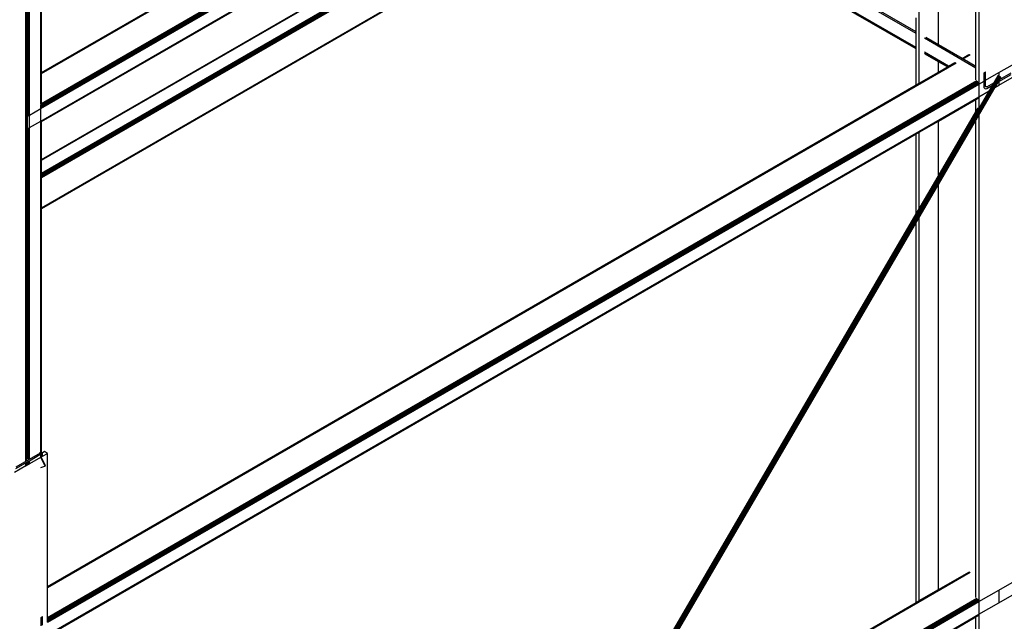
# Model space of a CAD drawing. Header units: millimetres. Extents: x 10 to 1250, y -62 to 528.
# Tile 737 of 909: x 621.89 to 624.69, y 516.36 to 518.07. Entities that reach past the tile are written whole.
import ezdxf

# ---------------------------------------------------------------- set-up
doc = ezdxf.new("R2010")
doc.units = ezdxf.units.MM
doc.header["$LTSCALE"] = 0.05

msp = doc.modelspace()

# ---------------------------------------------------------------- linework, layer by layer
at = {"color": 8}
for p, q in [((621.9559, 517.9174), (624.5542, 519.4176)), ((621.9559, 517.9154), (624.5547, 519.4159)), ((621.9553, 517.8201), (624.6367, 519.3682)), ((621.9559, 517.8306), (624.6282, 519.3734)), ((621.9559, 517.8276), (624.6311, 519.3721)), ((621.9559, 517.824), (624.6336, 519.37)), ((621.9538, 517.8162), (624.6391, 519.3666)), ((621.9538, 517.7803), (624.6391, 519.3307)), ((621.9553, 517.7792), (624.6367, 519.3273)), ((621.9559, 517.6712), (624.0847, 518.9003)), ((621.9559, 517.6694), (624.0867, 518.8996)), ((621.9559, 517.6323), (624.1188, 518.881)), ((621.9559, 517.6296), (624.1208, 518.8794)), ((621.9559, 517.6263), (624.1224, 518.8772)), ((621.9559, 517.6231), (624.1235, 518.8746)), ((621.9559, 517.6204), (624.1239, 518.8721)), ((621.9559, 517.5343), (624.0816, 518.7616)), ((621.9559, 517.5325), (624.0811, 518.7595)), ((621.9559, 517.9181), (623.2568, 518.6692)), ((621.9559, 517.7788), (623.3774, 518.5995)), ((621.9559, 517.6718), (623.4701, 518.546)), ((621.9559, 517.5318), (623.5913, 518.476)), ((624.4413, 517.9863), (623.5922, 518.4765)), ((624.4413, 517.9892), (623.5946, 518.478)), ((624.4413, 518.0288), (623.629, 518.4978)), ((624.4499, 517.8884), (624.4499, 518.4625)), ((624.6195, 518.3646), (624.6195, 517.8856)), ((624.6108, 517.9596), (624.6108, 518.3383)), ((624.5041, 517.9973), (624.5041, 518.3053)), ((621.9216, 517.7977), (621.9216, 518.2517)), ((621.9113, 517.8502), (621.9113, 518.2393)), ((621.9129, 517.8493), (621.9129, 518.2406)), ((621.9135, 517.849), (621.9135, 518.2413)), ((621.9137, 517.8489), (621.9137, 518.2416)), ((621.9165, 517.8473), (621.9165, 518.246)), ((621.9179, 517.8464), (621.9179, 518.2468)), ((621.9191, 518.2475), (621.9191, 517.8458)), ((621.9193, 517.8456), (621.9193, 518.2476)), ((621.9538, 517.9169), (621.9538, 518.2331)), ((621.9553, 517.9178), (621.9553, 518.234)), ((621.9559, 517.9181), (621.9559, 518.2344)), ((624.4413, 518.0335), (624.1568, 518.1978)), ((624.4413, 517.9853), (624.1024, 518.181)), ((624.4413, 518.0335), (624.4413, 518.0732)), ((624.4413, 518.0288), (624.4413, 518.0335)), ((624.4413, 517.9892), (624.4413, 518.0288)), ((624.6108, 517.931), (624.4644, 518.0155)), ((624.5041, 517.9973), (624.4684, 518.0178)), ((624.5713, 517.9584), (624.5041, 517.9973)), ((624.4413, 517.9863), (624.4413, 517.9892)), ((624.4413, 517.9853), (624.4413, 517.9863)), ((624.4413, 517.8834), (624.4413, 517.9853)), ((624.5329, 517.9363), (624.4644, 517.9759)), ((624.5304, 517.9348), (624.465, 517.9726)), ((624.5041, 517.9491), (624.4667, 517.9706)), ((624.5713, 517.9584), (624.5904, 517.9695)), ((624.5719, 517.9581), (624.5923, 517.9698)), ((621.9733, 516.4578), (624.5526, 517.9469)), ((621.9733, 516.4558), (624.5547, 517.9462)), ((624.5041, 517.9196), (624.5041, 517.9491)), ((624.5296, 517.9343), (624.5041, 517.9491)), ((624.5329, 517.9363), (624.5507, 517.9466)), ((624.5719, 517.9581), (624.5713, 517.9584)), ((624.5737, 517.9571), (624.5719, 517.9581)), ((624.5737, 517.9571), (624.5944, 517.9691)), ((624.6108, 517.9356), (624.5737, 517.9571)), ((624.6108, 517.9356), (624.6108, 517.9596)), ((621.9538, 517.9169), (621.9553, 517.9178)), ((621.9538, 517.9162), (621.9553, 517.9171)), ((621.9538, 517.9162), (621.9538, 517.9169)), ((621.9538, 517.9142), (621.9538, 517.9162)), ((621.9538, 517.9142), (621.9553, 517.9151)), ((621.9538, 517.8293), (621.9538, 517.9142)), ((621.9553, 517.9178), (621.9559, 517.9181)), ((621.9553, 517.9171), (621.9553, 517.9178)), ((621.9553, 517.9171), (621.9559, 517.9174)), ((621.9553, 517.9151), (621.9553, 517.9171)), ((621.9553, 517.9151), (621.9559, 517.9154)), ((621.9553, 517.8302), (621.9553, 517.9151)), ((621.9559, 517.9174), (621.9559, 517.9181)), ((621.9559, 517.9154), (621.9559, 517.9174)), ((621.9559, 517.8306), (621.9559, 517.9154)), ((624.4499, 517.8884), (624.5041, 517.9196)), ((624.5041, 517.9196), (624.5296, 517.9343)), ((624.5296, 517.9343), (624.5304, 517.9348)), ((624.5304, 517.9348), (624.5329, 517.9363)), ((624.6108, 517.931), (624.6108, 517.9356)), ((624.6108, 517.9138), (624.6108, 517.931)), ((624.6108, 517.8971), (624.6108, 517.9138)), ((624.6339, 517.9176), (624.6379, 517.92)), ((624.6339, 517.8939), (624.6339, 517.9176)), ((624.6379, 517.8962), (624.6379, 517.92)), ((624.6379, 517.8962), (624.6763, 517.9184)), ((624.6763, 517.9184), (624.7147, 517.9405)), ((624.6763, 517.9184), (624.6763, 517.9076)), ((624.6763, 517.8825), (624.7332, 517.9153)), ((624.6782, 517.8989), (624.7107, 517.9176)), ((621.9733, 516.3709), (624.6138, 517.8954)), ((621.9733, 516.3679), (624.616, 517.8936)), ((621.9733, 516.3644), (624.6178, 517.8912)), ((621.9733, 516.3608), (624.619, 517.8883)), ((621.9733, 516.3578), (624.6195, 517.8856)), ((623.2967, 515.5499), (624.6736, 517.9092)), ((623.2972, 515.5495), (624.6742, 517.9089)), ((623.2977, 515.549), (624.6748, 517.9085)), ((623.2982, 515.5484), (624.6754, 517.9081)), ((623.2987, 515.5477), (624.6761, 517.9078)), ((623.2991, 515.5469), (624.6767, 517.9074)), ((623.2995, 515.5461), (624.6774, 517.907)), ((623.2998, 515.5453), (624.678, 517.9066)), ((623.3001, 515.5444), (624.6786, 517.9063)), ((623.3004, 515.5434), (624.6792, 517.9059)), ((623.3005, 515.5425), (624.6797, 517.9056)), ((623.3006, 515.5416), (624.6802, 517.9054)), ((623.3006, 515.5407), (624.6806, 517.9051)), ((623.3014, 515.5412), (624.6809, 517.9049)), ((623.302, 515.5417), (624.6812, 517.9048)), ((623.3026, 515.5422), (624.6814, 517.9046)), ((624.4413, 517.8834), (624.4499, 517.8884)), ((624.6195, 517.8856), (624.6339, 517.8939)), ((624.6195, 517.8856), (624.6195, 517.8497)), ((624.6339, 517.8939), (624.6379, 517.8962)), ((624.6339, 517.878), (624.6339, 517.8939)), ((624.6379, 517.8803), (624.6379, 517.8962)), ((624.642, 517.878), (624.6617, 517.8894)), ((624.6648, 517.8758), (624.6741, 517.8919)), ((624.6736, 517.9092), (624.6734, 517.9093)), ((624.6742, 517.9089), (624.6736, 517.9092)), ((624.6741, 517.8919), (624.6763, 517.8957)), ((624.6741, 517.8919), (624.6763, 517.8931)), ((624.6748, 517.9085), (624.6742, 517.9089)), ((624.6754, 517.9081), (624.6748, 517.9085)), ((624.6761, 517.9078), (624.6754, 517.9081)), ((624.6763, 517.9076), (624.6761, 517.9078)), ((624.6763, 517.8931), (624.7107, 517.913)), ((624.6767, 517.9074), (624.6763, 517.9076)), ((624.6763, 517.8957), (624.6782, 517.8989)), ((624.6763, 517.8957), (624.6763, 517.8931)), ((624.6763, 517.8931), (624.6763, 517.8825)), ((624.6774, 517.907), (624.6767, 517.9074)), ((624.678, 517.9066), (624.6774, 517.907)), ((624.6786, 517.9063), (624.678, 517.9066)), ((624.6782, 517.8989), (624.6815, 517.9046)), ((624.6782, 517.8989), (624.6815, 517.9045)), ((624.6792, 517.9059), (624.6786, 517.9063)), ((624.6797, 517.9056), (624.6792, 517.9059)), ((624.6802, 517.9054), (624.6797, 517.9056)), ((624.6806, 517.9051), (624.6802, 517.9054)), ((624.6809, 517.9049), (624.6806, 517.9051)), ((624.6812, 517.9048), (624.6809, 517.9049)), ((624.6814, 517.9046), (624.6812, 517.9048)), ((624.6815, 517.9046), (624.6814, 517.9046)), ((624.6815, 517.9045), (624.6815, 517.9046)), ((621.9733, 516.4585), (624.4413, 517.8834)), ((624.6195, 517.7983), (624.6648, 517.8758)), ((624.6195, 517.8497), (624.6482, 517.8663)), ((624.6345, 517.8747), (624.6339, 517.878)), ((624.6363, 517.8727), (624.6345, 517.8747)), ((624.6363, 517.8727), (624.6389, 517.8722)), ((624.6382, 517.8787), (624.6379, 517.8803)), ((624.6391, 517.8777), (624.6382, 517.8787)), ((624.6389, 517.8722), (624.642, 517.8733)), ((624.6404, 517.8774), (624.6391, 517.8777)), ((624.642, 517.878), (624.6404, 517.8774)), ((624.642, 517.8733), (624.6576, 517.8823)), ((624.6648, 517.8758), (624.6763, 517.8825)), ((621.9113, 517.8048), (621.9113, 517.8502)), ((621.9129, 517.8057), (621.9129, 517.8493)), ((621.9135, 517.8061), (621.9135, 517.849)), ((621.9137, 517.8062), (621.9137, 517.8489)), ((621.9165, 517.8078), (621.9165, 517.8473)), ((621.9179, 517.8086), (621.9179, 517.8464)), ((621.9191, 517.8458), (621.9191, 517.8093)), ((621.9193, 517.8094), (621.9193, 517.8456)), ((621.9538, 517.8293), (621.9553, 517.8302)), ((621.9553, 517.8302), (621.9559, 517.8306)), ((621.9553, 517.8272), (621.9553, 517.8302)), ((621.9559, 517.8276), (621.9559, 517.8306)), ((621.9733, 516.3219), (624.6195, 517.8497)), ((621.9733, 516.3199), (624.619, 517.8474)), ((624.5041, 517.7803), (624.6108, 517.842)), ((624.6108, 517.842), (624.6178, 517.846)), ((624.6108, 517.8072), (624.6108, 517.842)), ((624.6195, 517.8497), (624.6195, 517.817)), ((621.9113, 517.8048), (621.9129, 517.8057)), ((621.9113, 517.8041), (621.9113, 517.8048)), ((621.9129, 517.8028), (621.9113, 517.8041)), ((621.9113, 517.8008), (621.9113, 517.8041)), ((621.9129, 517.8057), (621.9135, 517.8061)), ((621.9129, 517.8028), (621.9129, 517.8057)), ((621.913, 517.8028), (621.9129, 517.8028)), ((621.9129, 517.7989), (621.9129, 517.8028)), ((621.913, 517.8028), (621.9135, 517.8031)), ((621.9135, 517.8021), (621.913, 517.8028)), ((621.9134, 517.7977), (621.9135, 517.8021)), ((621.9135, 517.8061), (621.9137, 517.8062)), ((621.9135, 517.8031), (621.9135, 517.8061)), ((621.9135, 517.8031), (621.9137, 517.8032)), ((621.9135, 517.8021), (621.9135, 517.8031)), ((621.9148, 517.8003), (621.9135, 517.8021)), ((621.9137, 517.8032), (621.9137, 517.8062)), ((621.9137, 517.8026), (621.9137, 517.8032)), ((621.9165, 517.8078), (621.9179, 517.8086)), ((621.9165, 517.8048), (621.9165, 517.8078)), ((621.9165, 517.8048), (621.9179, 517.8056)), ((621.9165, 517.8048), (621.9165, 517.8012)), ((621.9165, 517.8012), (621.9193, 517.8029)), ((621.9179, 517.8086), (621.9191, 517.8093)), ((621.9179, 517.8056), (621.9179, 517.8086)), ((621.9179, 517.8056), (621.9191, 517.8063)), ((621.9179, 517.8042), (621.9179, 517.8056)), ((621.9191, 517.8093), (621.9193, 517.8094)), ((621.9191, 517.8093), (621.9191, 517.8063)), ((621.9191, 517.8063), (621.9193, 517.8064)), ((621.9191, 517.8063), (621.9191, 517.8045)), ((621.9193, 517.8064), (621.9193, 517.8094)), ((621.9193, 517.8029), (621.9193, 517.8064)), ((621.9193, 517.7993), (621.9193, 517.8029)), ((621.9216, 517.7977), (621.9538, 517.8162)), ((621.9538, 517.8293), (621.9538, 517.8263)), ((621.9538, 517.8263), (621.9553, 517.8272)), ((621.9538, 517.8228), (621.9538, 517.8263)), ((621.9538, 517.8228), (621.9553, 517.8237)), ((621.9538, 517.8192), (621.9538, 517.8228)), ((621.9538, 517.8192), (621.9553, 517.8201)), ((621.9538, 517.8162), (621.9538, 517.8192)), ((621.9538, 517.7803), (621.9538, 517.8162)), ((621.9553, 517.8272), (621.9559, 517.8276)), ((621.9553, 517.8272), (621.9553, 517.8237)), ((621.9553, 517.8237), (621.9559, 517.824)), ((621.9553, 517.8201), (621.9553, 517.8237)), ((621.9553, 517.8198), (621.9553, 517.8201)), ((621.9559, 517.824), (621.9559, 517.8276)), ((621.9559, 517.8236), (621.9559, 517.824)), ((623.3872, 515.7063), (624.6192, 517.8172)), ((623.3882, 515.709), (624.6187, 517.8174)), ((623.3887, 515.7108), (624.6182, 517.8175)), ((623.3891, 515.7123), (624.6177, 517.8174)), ((623.3893, 515.7134), (624.6172, 517.8173)), ((623.3896, 515.7144), (624.6168, 517.817)), ((623.39, 515.7153), (624.6164, 517.8166)), ((624.5041, 517.6243), (624.6108, 517.8072)), ((624.6108, 517.8072), (624.616, 517.8162)), ((621.9113, 517.8008), (621.9119, 517.8004)), ((621.9113, 517.7692), (621.9113, 517.8008)), ((621.9119, 517.8004), (621.9128, 517.7991)), ((621.9128, 517.7991), (621.9129, 517.7989)), ((621.9129, 517.7989), (621.9134, 517.7977)), ((621.9129, 517.7701), (621.9129, 517.7989)), ((621.9134, 517.7977), (621.9135, 517.7974)), ((621.9135, 517.7974), (621.9136, 517.7963)), ((621.9135, 517.7704), (621.9135, 517.7974)), ((621.9136, 517.7963), (621.9136, 517.7706)), ((621.9148, 517.8003), (621.9162, 517.8011)), ((621.9161, 517.7974), (621.9148, 517.8003)), ((621.9161, 517.7974), (621.9193, 517.7993)), ((621.9165, 517.7947), (621.9161, 517.7974)), ((621.9165, 517.8008), (621.9165, 517.8012)), ((621.9165, 517.7947), (621.9216, 517.7977)), ((621.9165, 517.7588), (621.9165, 517.7947)), ((621.9193, 517.799), (621.9193, 517.7993)), ((621.9216, 517.7618), (621.9216, 517.7977)), ((621.9216, 517.7618), (621.9538, 517.7803)), ((621.9538, 517.7783), (621.9538, 517.7803)), ((621.9538, 517.7783), (621.9553, 517.7792)), ((621.9538, 517.7776), (621.9553, 517.7785)), ((621.9538, 517.7776), (621.9538, 517.7783)), ((621.9538, 517.6706), (621.9538, 517.7776)), ((621.9553, 517.7792), (621.9553, 517.7794)), ((621.9553, 517.7785), (621.9553, 517.7792)), ((621.9553, 517.7785), (621.9559, 517.7788)), ((621.9553, 517.6715), (621.9553, 517.7785)), ((621.9559, 517.7788), (621.9559, 517.7789)), ((621.9559, 517.6718), (621.9559, 517.7788)), ((624.4499, 517.7491), (624.5041, 517.7803)), ((624.5041, 517.6005), (624.6108, 517.7834)), ((624.5041, 517.6243), (624.5041, 517.7803)), ((624.6108, 517.7834), (624.6195, 517.7983)), ((624.6108, 516.4899), (624.6108, 517.7834)), ((624.6195, 517.7983), (624.6195, 516.4159)), ((621.9113, 517.7692), (621.9129, 517.7701)), ((621.9113, 517.7659), (621.9113, 517.7692)), ((621.9113, 517.7659), (621.9129, 517.7668)), ((621.9113, 517.7591), (621.9113, 517.7659)), ((621.9113, 517.7591), (621.9129, 517.76)), ((621.9113, 517.7586), (621.9113, 517.7591)), ((621.9119, 517.7584), (621.9113, 517.7586)), ((621.9113, 517.7554), (621.9113, 517.7586)), ((621.9113, 517.7554), (621.9129, 517.7548)), ((621.9113, 516.8702), (621.9113, 517.7554)), ((621.9119, 517.7584), (621.9129, 517.759)), ((621.9128, 517.7586), (621.9119, 517.7584)), ((621.9129, 517.7587), (621.9128, 517.7586)), ((621.9129, 517.7701), (621.9135, 517.7704)), ((621.9129, 517.7668), (621.9129, 517.7701)), ((621.9129, 517.7668), (621.9135, 517.7672)), ((621.9129, 517.76), (621.9129, 517.7668)), ((621.9129, 517.76), (621.9135, 517.7604)), ((621.9129, 517.759), (621.9129, 517.76)), ((621.9134, 517.7593), (621.9129, 517.7587)), ((621.9129, 517.759), (621.9134, 517.7593)), ((621.9129, 517.7587), (621.9129, 517.759)), ((621.9129, 517.7548), (621.9129, 517.7587)), ((621.9129, 517.7548), (621.913, 517.7548)), ((621.9129, 516.8691), (621.9129, 517.7548)), ((621.913, 517.7548), (621.9135, 517.7549)), ((621.9135, 517.7596), (621.9134, 517.7593)), ((621.9135, 517.7549), (621.9134, 517.7593)), ((621.9135, 517.7704), (621.9136, 517.7706)), ((621.9135, 517.7672), (621.9135, 517.7704)), ((621.9135, 517.7672), (621.9136, 517.7673)), ((621.9135, 517.7604), (621.9135, 517.7672)), ((621.9136, 517.7605), (621.9135, 517.7596)), ((621.9135, 517.7604), (621.9136, 517.7605)), ((621.9135, 517.7596), (621.9135, 517.7604)), ((621.9135, 517.7549), (621.9137, 517.7549)), ((621.9135, 516.8687), (621.9135, 517.7549)), ((621.9136, 517.7706), (621.9136, 517.7673)), ((621.9136, 517.7673), (621.9136, 517.7605)), ((621.9137, 517.7549), (621.9148, 517.7551)), ((621.9137, 516.8686), (621.9137, 517.7549)), ((621.9148, 517.7551), (621.9161, 517.7566)), ((621.9148, 517.7551), (621.9162, 517.7559)), ((621.9161, 517.7566), (621.9165, 517.7588)), ((621.9161, 517.7566), (621.9193, 517.7584)), ((621.9165, 517.7588), (621.9216, 517.7618)), ((621.9165, 517.7561), (621.9179, 517.7569)), ((621.9165, 517.7561), (621.9165, 517.7562)), ((621.9165, 516.8666), (621.9165, 517.7561)), ((621.9179, 517.7569), (621.9191, 517.7576)), ((621.9179, 516.8656), (621.9179, 517.7569)), ((621.9191, 517.7576), (621.9193, 517.7577)), ((621.9191, 517.7576), (621.9191, 516.8648)), ((621.9193, 517.7584), (621.9193, 517.7586)), ((621.9193, 517.7577), (621.9193, 517.7584)), ((621.9193, 516.8647), (621.9193, 517.7577)), ((621.9216, 516.8216), (621.9216, 517.7618)), ((624.4413, 517.7441), (624.4499, 517.7491)), ((624.4499, 517.5316), (624.4499, 517.7491)), ((621.9733, 516.3192), (624.4413, 517.7441)), ((624.4413, 517.5167), (624.4413, 517.7441)), ((621.9538, 517.6706), (621.9553, 517.6715)), ((621.9538, 517.67), (621.9553, 517.6709)), ((621.9538, 517.67), (621.9538, 517.6706)), ((621.9538, 517.6681), (621.9538, 517.67)), ((621.9538, 517.6681), (621.9553, 517.6691)), ((621.9538, 517.6311), (621.9538, 517.6681)), ((621.9553, 517.6715), (621.9559, 517.6718)), ((621.9553, 517.6709), (621.9553, 517.6715)), ((621.9553, 517.6709), (621.9559, 517.6712)), ((621.9553, 517.6691), (621.9553, 517.6709)), ((621.9553, 517.6691), (621.9559, 517.6694)), ((621.9553, 517.632), (621.9553, 517.6691)), ((621.9559, 517.6712), (621.9559, 517.6718)), ((621.9559, 517.6694), (621.9559, 517.6712)), ((621.9559, 517.6323), (621.9559, 517.6694)), ((621.9538, 517.6311), (621.9553, 517.632)), ((621.9538, 517.6283), (621.9538, 517.6311)), ((621.9538, 517.6283), (621.9553, 517.6292)), ((621.9538, 517.6251), (621.9538, 517.6283)), ((621.9538, 517.6251), (621.9553, 517.626)), ((621.9538, 517.6219), (621.9538, 517.6251)), ((621.9538, 517.6219), (621.9553, 517.6228)), ((621.9538, 517.6191), (621.9538, 517.6219)), ((621.9538, 517.6191), (621.9553, 517.6201)), ((621.9538, 517.5331), (621.9538, 517.6191)), ((621.9553, 517.632), (621.9559, 517.6323)), ((621.9553, 517.6292), (621.9553, 517.632)), ((621.9553, 517.6292), (621.9559, 517.6296)), ((621.9553, 517.626), (621.9553, 517.6292)), ((621.9553, 517.626), (621.9559, 517.6263)), ((621.9553, 517.6228), (621.9553, 517.626)), ((621.9553, 517.6228), (621.9559, 517.6231)), ((621.9553, 517.6201), (621.9553, 517.6228)), ((621.9553, 517.6201), (621.9559, 517.6204)), ((621.9553, 517.534), (621.9553, 517.6201)), ((621.9559, 517.6296), (621.9559, 517.6323)), ((621.9559, 517.6263), (621.9559, 517.6296)), ((621.9559, 517.6231), (621.9559, 517.6263)), ((621.9559, 517.6204), (621.9559, 517.6231)), ((621.9559, 517.5343), (621.9559, 517.6204)), ((624.4499, 517.5316), (624.5041, 517.6243)), ((624.4499, 517.5078), (624.5041, 517.6005)), ((624.5041, 516.4499), (624.5041, 517.6005)), ((621.9538, 517.5331), (621.9553, 517.534)), ((621.9538, 517.5313), (621.9538, 517.5331)), ((621.9538, 517.5313), (621.9553, 517.5322)), ((621.9538, 517.5306), (621.9553, 517.5315)), ((621.9538, 517.5306), (621.9538, 517.5313)), ((621.9538, 516.8409), (621.9538, 517.5306)), ((621.9553, 517.534), (621.9559, 517.5343)), ((621.9553, 517.5322), (621.9553, 517.534)), ((621.9553, 517.5322), (621.9559, 517.5325)), ((621.9553, 517.5315), (621.9553, 517.5322)), ((621.9553, 517.5315), (621.9559, 517.5318)), ((621.9553, 516.8398), (621.9553, 517.5315)), ((621.9559, 517.5325), (621.9559, 517.5343)), ((621.9559, 517.5318), (621.9559, 517.5325)), ((621.9559, 516.8394), (621.9559, 517.5318)), ((624.4413, 517.5167), (624.4499, 517.5316)), ((623.4703, 515.8531), (624.4413, 517.5167)), ((624.4413, 517.4929), (624.4499, 517.5078)), ((624.4499, 516.4187), (624.4499, 517.5078)), ((623.4913, 515.8652), (624.4413, 517.4929)), ((624.4413, 516.4137), (624.4413, 517.4929)), ((621.9113, 516.869), (621.9113, 516.8702)), ((621.9129, 516.8679), (621.9113, 516.869)), ((621.9113, 516.8658), (621.9113, 516.869)), ((621.9129, 516.8647), (621.9113, 516.8658)), ((621.9113, 516.8156), (621.9113, 516.8658)), ((621.9129, 516.8679), (621.9129, 516.8691)), ((621.9135, 516.8675), (621.9129, 516.8679)), ((621.9129, 516.8647), (621.9129, 516.8679)), ((621.9135, 516.8643), (621.9129, 516.8647)), ((621.9129, 516.817), (621.9129, 516.8647)), ((621.9135, 516.8675), (621.9135, 516.8687)), ((621.9137, 516.8674), (621.9135, 516.8675)), ((621.9135, 516.8643), (621.9135, 516.8675)), ((621.9135, 516.8188), (621.9135, 516.8643)), ((621.9137, 516.8641), (621.9135, 516.8643)), ((621.9137, 516.8674), (621.9137, 516.8686)), ((621.9137, 516.8641), (621.9137, 516.8674)), ((621.9137, 516.821), (621.9137, 516.8641)), ((621.9165, 516.8654), (621.9165, 516.8666)), ((621.9179, 516.8645), (621.9165, 516.8654)), ((621.9165, 516.8622), (621.9165, 516.8654)), ((621.9179, 516.8612), (621.9165, 516.8622)), ((621.9165, 516.8205), (621.9165, 516.8622)), ((621.9179, 516.8645), (621.9179, 516.8656)), ((621.9191, 516.8636), (621.9179, 516.8645)), ((621.9179, 516.8612), (621.9179, 516.8645)), ((621.9179, 516.8229), (621.9179, 516.8612)), ((621.9191, 516.8604), (621.9179, 516.8612)), ((621.9191, 516.8648), (621.9191, 516.8636)), ((621.9193, 516.8635), (621.9191, 516.8636)), ((621.9191, 516.8636), (621.9191, 516.8604)), ((621.9193, 516.8603), (621.9191, 516.8604)), ((621.9191, 516.8604), (621.9191, 516.8234)), ((621.9193, 516.8635), (621.9193, 516.8647)), ((621.9193, 516.8603), (621.9193, 516.8635)), ((621.9193, 516.8207), (621.9193, 516.8603)), ((621.9521, 516.8376), (621.8834, 516.7979)), ((621.9216, 516.8158), (621.9517, 516.8332)), ((621.9537, 516.8255), (621.9216, 516.8071)), ((621.9521, 516.8376), (621.9508, 516.8384)), ((621.9517, 516.8332), (621.9532, 516.8337)), ((621.9551, 516.8387), (621.9521, 516.8376)), ((621.9532, 516.8337), (621.9527, 516.834)), ((621.9532, 516.8337), (621.9538, 516.8336)), ((621.9538, 516.834), (621.9537, 516.834)), ((621.9538, 516.8256), (621.9537, 516.8255)), ((621.9537, 516.8255), (621.9543, 516.8245)), ((621.9553, 516.8398), (621.9538, 516.8409)), ((621.9538, 516.8396), (621.9538, 516.8409)), ((621.9551, 516.8387), (621.9538, 516.8396)), ((621.9538, 516.8394), (621.9538, 516.8396)), ((621.9538, 516.834), (621.9538, 516.835)), ((621.9544, 516.8335), (621.9538, 516.834)), ((621.9538, 516.8336), (621.9538, 516.834)), ((621.9552, 516.8326), (621.9538, 516.8336)), ((621.9538, 516.8336), (621.9544, 516.8335)), ((621.9538, 516.8322), (621.9538, 516.8336)), ((621.9538, 516.8336), (621.9538, 516.8336)), ((621.9538, 516.8322), (621.9553, 516.8311)), ((621.9538, 516.8316), (621.9538, 516.8322)), ((621.9538, 516.8316), (621.9552, 516.8303)), ((621.9538, 516.8286), (621.9538, 516.8316)), ((621.9539, 516.8285), (621.9538, 516.8286)), ((621.9538, 516.8285), (621.9538, 516.8286)), ((621.9539, 516.8285), (621.9538, 516.8285)), ((621.9538, 516.8285), (621.9539, 516.8285)), ((621.9538, 516.8256), (621.9538, 516.8285)), ((621.9538, 516.8285), (621.9538, 516.8285)), ((621.9549, 516.8266), (621.9538, 516.8256)), ((621.9538, 516.8256), (621.9549, 516.8262)), ((621.9538, 516.8244), (621.9543, 516.8245)), ((621.955, 516.8271), (621.9539, 516.8285)), ((621.9543, 516.8245), (621.9655, 516.8013)), ((621.9544, 516.8335), (621.9552, 516.8326)), ((621.955, 516.8271), (621.9549, 516.8266)), ((621.9549, 516.8266), (621.9549, 516.8262)), ((621.9549, 516.8262), (621.9553, 516.8265)), ((621.9552, 516.8303), (621.955, 516.8271)), ((621.9576, 516.8383), (621.9551, 516.8387)), ((621.9553, 516.8362), (621.9552, 516.8363)), ((621.9552, 516.8326), (621.9553, 516.8311)), ((621.9553, 516.8311), (621.9552, 516.8303)), ((621.9553, 516.8394), (621.9553, 516.8398)), ((621.9559, 516.8394), (621.9553, 516.8398)), ((621.9553, 516.8362), (621.9553, 516.8363)), ((621.9553, 516.8328), (621.9553, 516.8362)), ((621.9559, 516.8358), (621.9553, 516.8362)), ((621.9589, 516.8286), (621.9553, 516.8265)), ((621.956, 516.8255), (621.9553, 516.8265)), ((621.9555, 516.8254), (621.956, 516.8255)), ((621.9576, 516.8383), (621.9559, 516.8394)), ((621.9573, 516.8376), (621.9559, 516.8368)), ((621.9559, 516.8358), (621.9559, 516.8368)), ((621.9559, 516.8333), (621.9559, 516.8358)), ((621.9574, 516.8348), (621.9559, 516.8358)), ((621.9674, 516.8019), (621.956, 516.8255)), ((621.9573, 516.8376), (621.957, 516.8378)), ((621.9578, 516.8379), (621.9573, 516.8376)), ((621.959, 516.8364), (621.9573, 516.8376)), ((621.9578, 516.8379), (621.9576, 516.8383)), ((621.9647, 516.8419), (621.9578, 516.8379)), ((621.959, 516.8364), (621.9578, 516.8379)), ((621.9589, 516.8286), (621.9733, 516.8369)), ((621.9589, 516.8286), (621.9594, 516.8334)), ((621.9594, 516.8334), (621.959, 516.8364)), ((621.9733, 516.8369), (621.9647, 516.8419)), ((621.9733, 516.4585), (621.9733, 516.8369)), ((621.9113, 516.8011), (621.8793, 516.7826)), ((621.883, 516.7935), (621.9113, 516.8099)), ((621.9113, 516.8099), (621.9129, 516.8108)), ((621.9113, 516.8079), (621.9113, 516.8099)), ((621.9113, 516.8079), (621.9129, 516.8089)), ((621.9113, 516.8071), (621.9113, 516.8079)), ((621.9113, 516.8071), (621.9129, 516.8057)), ((621.9129, 516.8064), (621.9113, 516.8071)), ((621.9113, 516.8011), (621.9113, 516.8071)), ((621.9113, 516.8011), (621.9216, 516.8071)), ((621.9129, 516.8025), (621.9113, 516.8011)), ((621.9129, 516.8108), (621.9135, 516.8111)), ((621.9129, 516.8108), (621.9129, 516.8089)), ((621.9129, 516.8089), (621.9131, 516.809)), ((621.9129, 516.8064), (621.9129, 516.8089)), ((621.9129, 516.8057), (621.9129, 516.8064)), ((621.9135, 516.8062), (621.9129, 516.8064)), ((621.9129, 516.8057), (621.9135, 516.8041)), ((621.9129, 516.8025), (621.9129, 516.8057)), ((621.9135, 516.8041), (621.9129, 516.8025)), ((621.9131, 516.809), (621.9135, 516.8092)), ((621.9131, 516.809), (621.9135, 516.8088)), ((621.9135, 516.8111), (621.9137, 516.8112)), ((621.9135, 516.8092), (621.9135, 516.8111)), ((621.9135, 516.8092), (621.9137, 516.8093)), ((621.9135, 516.8088), (621.9135, 516.8092)), ((621.9135, 516.8088), (621.9137, 516.8087)), ((621.9135, 516.8062), (621.9135, 516.8088)), ((621.9135, 516.8041), (621.9135, 516.8062)), ((621.9137, 516.8061), (621.9135, 516.8062)), ((621.9137, 516.8112), (621.9165, 516.8128)), ((621.9137, 516.8109), (621.9137, 516.8112)), ((621.9137, 516.8093), (621.9147, 516.8099)), ((621.9137, 516.8087), (621.9137, 516.8093)), ((621.9137, 516.8061), (621.9137, 516.8087)), ((621.9137, 516.8061), (621.9165, 516.8058)), ((621.9165, 516.8128), (621.9179, 516.8136)), ((621.9165, 516.8109), (621.9165, 516.8128)), ((621.9165, 516.8109), (621.9179, 516.8117)), ((621.9165, 516.8079), (621.9165, 516.8109)), ((621.9165, 516.8079), (621.9179, 516.8081)), ((621.9165, 516.8058), (621.9165, 516.8079)), ((621.9193, 516.8061), (621.9165, 516.8058)), ((621.9179, 516.8136), (621.9191, 516.8143)), ((621.9179, 516.8123), (621.9179, 516.8136)), ((621.9179, 516.8117), (621.9191, 516.8124)), ((621.9179, 516.8081), (621.9179, 516.8117)), ((621.9179, 516.8081), (621.9191, 516.8085)), ((621.9191, 516.8143), (621.9193, 516.8144)), ((621.9191, 516.8143), (621.9191, 516.8124)), ((621.9191, 516.8124), (621.9193, 516.8125)), ((621.9191, 516.8124), (621.9191, 516.8085)), ((621.9191, 516.8085), (621.9193, 516.8087)), ((621.9193, 516.8144), (621.9216, 516.8158)), ((621.9193, 516.8125), (621.9193, 516.8144)), ((621.9193, 516.8087), (621.9193, 516.8125)), ((621.9193, 516.8061), (621.9193, 516.8087)), ((621.9193, 516.8061), (621.9216, 516.8071)), ((621.9216, 516.8071), (621.9216, 516.8158)), ((621.9538, 516.7972), (621.9657, 516.8009)), ((621.9655, 516.8013), (621.9674, 516.8019)), ((621.9655, 516.8013), (621.9657, 516.8009)), ((621.9657, 516.8009), (621.9674, 516.8019)), ((623.4889, 515.8611), (624.5944, 516.4994)), ((623.4907, 515.8641), (624.5923, 516.5001)), ((624.5041, 516.4499), (624.5904, 516.4998)), ((624.6108, 516.4274), (624.6108, 516.4899)), ((624.6763, 516.4487), (624.7332, 516.4815)), ((621.9733, 516.4578), (621.9733, 516.4585)), ((621.9733, 516.4558), (621.9733, 516.4578)), ((621.9733, 516.3709), (621.9733, 516.4558)), ((624.4499, 516.4187), (624.5041, 516.4499)), ((624.6195, 516.4159), (624.6763, 516.4487)), ((624.6763, 516.4487), (624.6763, 516.4128)), ((624.6763, 516.4128), (624.7332, 516.4456)), ((623.4026, 515.7133), (624.6195, 516.4159)), ((623.4053, 515.7179), (624.619, 516.4186)), ((623.4084, 515.7232), (624.6178, 516.4215)), ((623.4116, 515.7286), (624.616, 516.424)), ((623.4142, 515.7331), (624.6138, 516.4257)), ((623.4913, 515.8652), (624.4413, 516.4137)), ((624.4413, 516.4137), (624.4499, 516.4187)), ((624.6195, 516.4159), (624.6195, 516.38)), ((624.6195, 516.38), (624.6763, 516.4128)), ((623.3693, 515.6562), (624.619, 516.3777)), ((623.3711, 515.6592), (624.6195, 516.38)), ((624.6108, 516.3723), (624.6178, 516.3763)), ((624.6195, 516.38), (624.6195, 514.8108)), ((621.9549, 516.3709), (621.9589, 516.3732)), ((621.9549, 516.3471), (621.9549, 516.3709)), ((621.9589, 516.3495), (621.9589, 516.3732)), ((621.9733, 516.3679), (621.9733, 516.3709)), ((621.9733, 516.3644), (621.9733, 516.3679)), ((621.9733, 516.3608), (621.9733, 516.3644)), ((621.9733, 516.3578), (621.9733, 516.3608)), ((624.5041, 516.3107), (624.6108, 516.3723)), ((624.6108, 514.8243), (624.6108, 516.3723))]:
    msp.add_line(p, q, dxfattribs=at)

doc.saveas('drawing.dxf')
